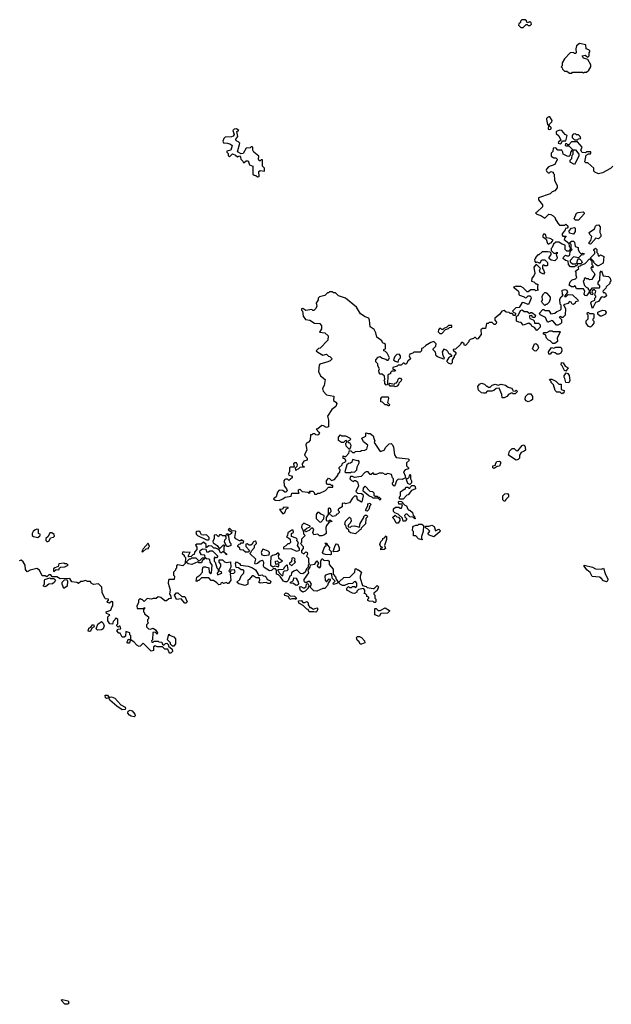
# Model space of a CAD drawing. Extents: x 2472589 to 2662339, y 701009 to 849030.
# Tile 314 of 406: x 2614070 to 2620035, y 708543 to 718460. Entities that reach past the tile are written whole.
import ezdxf

# ---------------------------------------------------------------- set-up
doc = ezdxf.new("R2010")
doc.units = 0

msp = doc.modelspace()

# ---------------------------------------------------------------- linework, layer by layer
at = {"layer": '0CON05XD'}
for points in [[(2619145, 718380), (2619175, 718410), (2619185, 718410), (2619195, 718400), (2619218.3, 718401.7), (2619230, 718415), (2619228.3, 718428.3), (2619215, 718440), (2619185, 718430), (2619178.3, 718448.3), (2619165, 718460), (2619131.7, 718458.3), (2619120, 718445), (2619118.3, 718431.7), (2619101.7, 718418.3), (2619100, 718405), (2619121.7, 718381.7), (2619145, 718380)], [(2619755, 717920), (2619765, 717930), (2619785, 717930), (2619808.3, 717951.7), (2619830, 717985), (2619830, 718005), (2619798.3, 718058.3), (2619755, 718072.5), (2619740, 718095), (2619771.7, 718101.7), (2619798.3, 718081.7), (2619810, 718095), (2619810, 718125), (2619820, 718135), (2619820, 718145), (2619806.7, 718156.7), (2619780, 718165), (2619778.3, 718208.3), (2619715, 718220), (2619683, 718197), (2619677.5, 718165), (2619680, 718125), (2619675, 718120), (2619665, 718120), (2619655, 718130), (2619620, 718125), (2619563, 718067), (2619540, 718025), (2619540, 717995), (2619530, 717985), (2619540, 717975), (2619541.7, 717961.7), (2619561.7, 717941.7), (2619585, 717940), (2619615, 717920), (2619637, 717923), (2619645, 717930), (2619745, 717930), (2619755, 717920)], [(2619415, 717352.5), (2619428.3, 717361.7), (2619430, 717375), (2619411.7, 717391.7), (2619410, 717405), (2619435, 717430), (2619437.5, 717445), (2619415, 717480), (2619405, 717480), (2619390, 717475), (2619380, 717465), (2619380, 717455), (2619393, 717403), (2619400, 717395), (2619398.3, 717358.3), (2619415, 717352.5)], [(2616468.3, 716878.3), (2616485, 716880), (2616480, 716930), (2616495, 716940), (2616540, 716935), (2616540, 716965), (2616520, 716985), (2616518.3, 717048.3), (2616505, 717050), (2616495, 717040), (2616485, 717040), (2616477.5, 717055), (2616480, 717085), (2616430, 717125), (2616420, 717145), (2616420, 717175), (2616415, 717180), (2616405, 717180), (2616395, 717170), (2616353.9, 717166.1), (2616325, 717112.5), (2616305, 717110), (2616265, 717130), (2616290, 717215), (2616275, 717230), (2616260, 717235), (2616250, 717245), (2616250, 717255), (2616270, 717285), (2616260, 717335), (2616280, 717345), (2616255, 717360), (2616233, 717357), (2616220, 717345), (2616232.5, 717305), (2616223, 717287), (2616205, 717280), (2616143, 717277), (2616130, 717265), (2616120, 717235), (2616125, 717220), (2616167, 717217), (2616197, 717207), (2616211.7, 717191.7), (2616200, 717145), (2616160, 717135), (2616160, 717125), (2616171.7, 717111.7), (2616173, 717093), (2616185, 717080), (2616215, 717110), (2616247, 717097), (2616265, 717080), (2616285, 717090), (2616297, 717077), (2616300, 717055), (2616320, 717035), (2616325, 717020), (2616335, 717020), (2616355, 717040), (2616375, 717040), (2616387, 716997), (2616420, 716985), (2616420, 716905), (2616433, 716893), (2616451.7, 716891.7), (2616468.3, 716878.3)], [(2619525, 717210), (2619541.7, 717238.3), (2619575, 717240), (2619590, 717295), (2619570, 717305), (2619537.5, 717345), (2619515, 717347.5), (2619480, 717335), (2619480, 717315), (2619505, 717290), (2619521.7, 717251.7), (2619530, 717245), (2619501.7, 717228.3), (2619500, 717215), (2619525, 717210)], [(2619695, 717250), (2619705, 717260), (2619728.3, 717261.7), (2619720, 717285), (2619705, 717300), (2619685, 717300), (2619675, 717310), (2619651.7, 717308.3), (2619640, 717295), (2619640, 717275), (2619665, 717250), (2619695, 717250)], [(2620050, 716985), (2620025, 716960), (2619945, 716917.5), (2619905, 716907.5), (2619870, 716925), (2619860, 716935), (2619860, 716965), (2619798.3, 717018.3), (2619778.3, 717018.3), (2619768.3, 717028.3), (2619783, 717097), (2619805, 717110), (2619825, 717110), (2619830, 717115), (2619828.3, 717128.3), (2619785, 717130), (2619775, 717120), (2619741.7, 717121.7), (2619727.5, 717145), (2619740, 717175), (2619695, 717230), (2619635, 717230), (2619605, 717200), (2619595, 717200), (2619585, 717210), (2619571.7, 717208.3), (2619570, 717195), (2619575, 717190), (2619605, 717190), (2619640, 717155), (2619638.3, 717141.7), (2619622.5, 717125), (2619620, 717095), (2619607, 717083), (2619590, 717085), (2619550, 717105), (2619547.5, 717125), (2619535, 717147.5), (2619495, 717147.5), (2619475, 717170), (2619450, 717165), (2619447, 717133), (2619430, 717115), (2619430, 717085), (2619455, 717070), (2619475, 717070), (2619490, 717055), (2619490, 717045), (2619481.7, 717038.3), (2619465, 717000), (2619403, 716977), (2619380, 716955), (2619377.5, 716945), (2619380, 716935), (2619398.3, 716918.3), (2619411.7, 716918.3), (2619425, 716930), (2619450, 716925), (2619450, 716915), (2619460, 716905), (2619462.5, 716845), (2619490, 716785), (2619490, 716765), (2619465, 716737.5), (2619440, 716725), (2619420, 716705), (2619300, 716665), (2619300, 716645), (2619340, 716595), (2619340, 716575), (2619285, 716520), (2619270, 716515), (2619285, 716500), (2619325, 716487.5), (2619365, 716462.5), (2619405, 716500), (2619425, 716497.5), (2619450, 716485), (2619470, 716465), (2619470, 716455), (2619495, 716410), (2619511.7, 716391.7), (2619565, 716390), (2619575, 716400), (2619588.3, 716388.3), (2619600, 716375), (2619588.3, 716361.7), (2619571.7, 716358.3), (2619570, 716345), (2619538.3, 716301.7), (2619538.3, 716288.3), (2619545, 716280), (2619578.3, 716278.3), (2619561.7, 716258.3), (2619560, 716245), (2619608.3, 716208.3), (2619610, 716175), (2619620, 716165), (2619620, 716145), (2619605, 716130), (2619585, 716130), (2619570, 716145), (2619568.3, 716188.3), (2619538.3, 716198.3), (2619505, 716220), (2619475, 716220), (2619451.7, 716198.3), (2619440, 716165), (2619430, 716155), (2619430, 716135), (2619455, 716110), (2619475, 716110), (2619488.3, 716118.3), (2619490, 716105), (2619480, 716095), (2619487.5, 716065), (2619485, 716050), (2619465, 716032.5), (2619428.3, 716038.3), (2619410, 716055), (2619410, 716065), (2619430, 716095), (2619428.3, 716108.3), (2619417.5, 716117.5), (2619393, 716123), (2619338.3, 716121.7), (2619305, 716090), (2619295, 716090), (2619270, 716065), (2619270, 716055), (2619260, 716045), (2619263, 716023), (2619275, 716010), (2619285, 716020), (2619300, 716015), (2619305, 716010), (2619318.3, 716011.7), (2619335, 716040), (2619365, 716040), (2619390, 716015), (2619390, 715985), (2619385, 715980), (2619365, 715980), (2619355, 715990), (2619340, 715985), (2619340, 715955), (2619351.7, 715941.7), (2619360, 715915), (2619351.7, 715898.3), (2619317.5, 715915), (2619312.5, 715935), (2619320, 715955), (2619285, 715990), (2619275, 715990), (2619253, 715967), (2619262.5, 715905), (2619255, 715880), (2619232.5, 715855), (2619230, 715825), (2619255, 715820), (2619275, 715800), (2619285, 715800), (2619298.3, 715788.3), (2619290, 715775), (2619290, 715745), (2619300, 715735), (2619275, 715730), (2619265, 715740), (2619225, 715737.5), (2619195, 715720), (2619185, 715720), (2619145, 715760), (2619121.7, 715771.7), (2619082.5, 715772.5), (2619075, 715777.5), (2619050, 715765), (2619095, 715730), (2619102.5, 715715), (2619103, 715693), (2619110, 715685), (2619155, 715670), (2619165, 715660), (2619178.3, 715661.7), (2619195, 715680), (2619215, 715680), (2619225, 715670), (2619227.5, 715655), (2619206.7, 715603.3), (2619195, 715590), (2619157, 715607), (2619135, 715610), (2619105, 715560), (2619072.5, 715557.5), (2619040, 715525), (2619051.7, 715511.7), (2619070, 715505), (2619065, 715480), (2619051.7, 715481.7), (2619035, 715500), (2619015, 715500), (2619005, 715510), (2618975, 715512.5), (2618955, 715530), (2618930, 715525), (2618908.3, 715491.7), (2618860, 715455), (2618860, 715435), (2618877.5, 715415), (2618875, 715400), (2618865, 715390), (2618855, 715390), (2618835, 715410), (2618805, 715410), (2618795, 715400), (2618775, 715400), (2618765, 715350), (2618735, 715350), (2618720, 715335), (2618721.7, 715288.3), (2618690, 715245), (2618683, 715243), (2618665, 715260), (2618655, 715260), (2618645, 715250), (2618611.7, 715238.3), (2618600, 715225), (2618600, 715215), (2618565, 715180), (2618551.7, 715181.7), (2618550, 715195), (2618535, 715210), (2618525, 715210), (2618510, 715185), (2618465, 715140), (2618441.7, 715138.3), (2618441.7, 715131.7), (2618467, 715107), (2618467.5, 715095), (2618450, 715075), (2618450, 715065), (2618430, 715035), (2618430, 715005), (2618418.3, 714991.7), (2618395, 715000), (2618380, 715015), (2618380, 715025), (2618401.7, 715058.3), (2618415, 715070), (2618428.3, 715071.7), (2618428.3, 715078.3), (2618415, 715090), (2618401.7, 715091.7), (2618388.3, 715118.3), (2618375, 715130), (2618345, 715140), (2618330, 715115), (2618337, 715077), (2618350, 715055), (2618345, 715040), (2618283, 715063), (2618270, 715075), (2618261.7, 715111.7), (2618240, 715135), (2618240, 715145), (2618266.7, 715173.3), (2618270, 715195), (2618245, 715220), (2618215, 715210), (2618165, 715177.5), (2618135, 715150), (2618121.7, 715148.3), (2618120, 715125), (2618108.3, 715111.7), (2618045, 715110), (2618035, 715100), (2618005, 715090), (2617997.5, 715075), (2618010, 715045), (2617985, 715020), (2617968.3, 714991.7), (2617955, 714990), (2617945, 715000), (2617935, 715000), (2617915, 714980), (2617885, 714980), (2617875, 714970), (2617831.7, 714958.3), (2617831.7, 714941.7), (2617848.3, 714938.3), (2617860, 714925), (2617855, 714920), (2617821.7, 714918.3), (2617810, 714905), (2617808.3, 714891.7), (2617795, 714890), (2617781.7, 714878.3), (2617780, 714785), (2617765, 714780), (2617750, 714795), (2617750, 714815), (2617740, 714825), (2617750, 714835), (2617748.3, 714868.3), (2617725, 714890), (2617705, 714890), (2617693, 714903), (2617690, 714925), (2617697.5, 714945), (2617680, 714975), (2617680, 714995), (2617662.5, 715015), (2617662.5, 715035), (2617685, 715060), (2617705, 715067.5), (2617725, 715050), (2617761.7, 715041.7), (2617775, 715030), (2617785, 715030), (2617800, 715055), (2617775, 715100), (2617758.3, 715118.3), (2617740, 715125), (2617741.7, 715138.3), (2617760, 715145), (2617757, 715187), (2617745, 715200), (2617731.7, 715201.7), (2617720, 715225), (2617671.7, 715261.7), (2617662.5, 715305), (2617645, 715340), (2617602.5, 715365), (2617597.5, 715435), (2617590, 715455), (2617555, 715467.5), (2617507, 715497), (2617467.5, 715565), (2617356.1, 715656.1), (2617285, 715680), (2617255, 715710), (2617235, 715710), (2617225, 715720), (2617195, 715720), (2617185, 715710), (2617175, 715710), (2617147, 715683), (2617091.7, 715668.3), (2617080, 715655), (2617078.3, 715638.3), (2617060, 715605), (2617067, 715573), (2617055, 715550), (2617035, 715530), (2617025, 715530), (2617015, 715540), (2616955, 715532.5), (2616925, 715550), (2616911.7, 715548.3), (2616910, 715535), (2616920, 715525), (2616930, 715475), (2616951.7, 715441.7), (2616995, 715432.5), (2617043, 715403), (2617095, 715400), (2617112.5, 715375), (2617112.5, 715345), (2617091.7, 715311.7), (2617147, 715307), (2617180, 715275), (2617178.3, 715231.7), (2617098.3, 715151.7), (2617081.7, 715148.3), (2617060, 715125), (2617075, 715110), (2617125, 715082.5), (2617165, 715090), (2617185, 715070), (2617198.3, 715068.3), (2617220, 715045), (2617200, 715025), (2617177, 715013), (2617095, 714990), (2617088.3, 714981.7), (2617082.5, 714915), (2617101.7, 714871.7), (2617150, 714835), (2617140, 714775), (2617122.5, 714745), (2617129.3, 714719.3), (2617165, 714680), (2617238.3, 714668.3), (2617233, 714623), (2617259.3, 714609.3), (2617266.7, 714595), (2617257.3, 714562.7), (2617217, 714533), (2617172.5, 714465), (2617183.3, 714425), (2617185, 714360), (2617165, 714353.3), (2617135, 714370), (2617115, 714372.5), (2617075, 714340), (2617060, 714335), (2617087.5, 714305), (2617092.5, 714295), (2617087.5, 714285), (2617075, 714276.7), (2617057, 714277), (2617045, 714287.5), (2617025, 714290), (2617015, 714280), (2617001.7, 714278.3), (2616997.5, 714225), (2616982.5, 714205), (2616962.5, 714195), (2616953.6, 714176.4), (2616962.5, 714145)], [(2619665, 717002.5), (2619620, 717025), (2619620, 717045), (2619636.7, 717063.3), (2619640, 717095), (2619650, 717105), (2619650, 717145), (2619655, 717150), (2619675, 717150), (2619707.5, 717105), (2619707.5, 717085), (2619665, 717002.5)], [(2619705, 716440), (2619675, 716440), (2619660, 716455), (2619685, 716510), (2619700.7, 716519.3), (2619750, 716525), (2619760, 716515), (2619760, 716505), (2619705, 716440)], [(2619655, 716300), (2619615, 716310), (2619610, 716335), (2619635, 716360), (2619665, 716367.5), (2619671.7, 716361.7), (2619671.7, 716328.3), (2619655, 716300)], [(2619825, 716200), (2619811.7, 716201.7), (2619810, 716215), (2619830, 716235), (2619840, 716275), (2619817.5, 716295), (2619812.5, 716315), (2619866.4, 716353.6), (2619875, 716380), (2619885, 716390), (2619905, 716392.5), (2619922.5, 716375), (2619917.5, 716315), (2619930, 716295), (2619930, 716275), (2619905, 716252.5), (2619871.7, 716258.3), (2619870, 716245), (2619825, 716200)], [(2619405, 716200), (2619415, 716210), (2619428.3, 716211.7), (2619448.3, 716238.3), (2619417, 716257), (2619381.7, 716261.7), (2619370, 716295), (2619365, 716300), (2619351.7, 716298.3), (2619343, 716287), (2619343, 716273), (2619378.3, 716248.3), (2619390, 716205), (2619405, 716200)], [(2619665, 715970), (2619625, 715970), (2619603, 715993), (2619598.3, 716028.3), (2619573, 716033), (2619550, 716055), (2619553, 716067), (2619571.7, 716088.3), (2619585, 716080), (2619605, 716080), (2619617.5, 716092.5), (2619620, 716125), (2619640, 716145), (2619630, 716155), (2619630, 716195), (2619620, 716205), (2619621.7, 716218.3), (2619635, 716230), (2619655, 716230), (2619665, 716220), (2619670, 716175), (2619700, 716165), (2619700, 716145), (2619710.7, 716120.7), (2619735, 716100), (2619745, 716110), (2619760, 716105), (2619755, 716090), (2619731.7, 716088.3), (2619705, 716060), (2619655, 716070), (2619620, 716035), (2619621.7, 716021.7), (2619645, 716000), (2619678.3, 716001.7), (2619690, 716015), (2619693, 716037), (2619705, 716050), (2619715, 716050), (2619735, 716030), (2619740, 716015), (2619728.3, 716001.7), (2619695, 716000), (2619688.3, 715981.7), (2619675, 715980), (2619665, 715970)], [(2619905, 715980), (2619895, 715980), (2619880.7, 715990.7), (2619860, 716015), (2619860, 716025), (2619830, 716055), (2619830, 716065), (2619870, 716105), (2619870, 716125), (2619860, 716135), (2619860, 716145), (2619875, 716160), (2619890, 716145), (2619890, 716115), (2619900, 716105), (2619901.7, 716081.7), (2619915, 716080), (2619925, 716090), (2619960, 716075), (2619952.5, 716007.5), (2619905, 715980)], [(2619785, 715680), (2619771.7, 715681.7), (2619760, 715695), (2619767.5, 715725), (2619755, 715750), (2619685, 715750), (2619670, 715780), (2619655, 715770), (2619635, 715770), (2619610, 715785), (2619621.7, 715818.3), (2619641.7, 715838.3), (2619675, 715850), (2619687, 715863), (2619680, 715885), (2619680, 715915), (2619670, 715925), (2619707.5, 715952.5), (2619701.7, 715968.3), (2619711.7, 715978.3), (2619725, 715980), (2619731.7, 715988.3), (2619770, 716005), (2619815, 716050), (2619838.3, 716028.3), (2619840, 715995), (2619850, 715985), (2619848.3, 715961.7), (2619835, 715970), (2619830, 715955), (2619840, 715945), (2619840, 715935), (2619860, 715915), (2619867.5, 715895), (2619838.3, 715841.7), (2619815, 715840), (2619805, 715850), (2619785, 715850), (2619775, 715860), (2619761.7, 715848.3), (2619760, 715835), (2619750, 715825), (2619763, 715783), (2619780, 715765), (2619800, 715755), (2619800, 715745), (2619810, 715735), (2619810, 715715), (2619785, 715680)], [(2619845, 715550), (2619830, 715605), (2619835, 715620), (2619870, 715635), (2619870, 715655), (2619880, 715665), (2619880, 715675), (2619870, 715685), (2619877.5, 715725), (2619865, 715740), (2619855, 715740), (2619841.7, 715728.3), (2619840, 715715), (2619850, 715705), (2619845, 715690), (2619830, 715695), (2619820, 715725), (2619845, 715760), (2619915, 715760), (2619920, 715765), (2619918.3, 715778.3), (2619903, 715793), (2619902.5, 715815), (2619920, 715835), (2619922.5, 715915), (2619935, 715930), (2619951.7, 715881.7), (2620005, 715872.5), (2620022.5, 715855), (2620030, 715825), (2620020, 715815), (2620018.3, 715801.7), (2619981.7, 715768.3), (2619980, 715755), (2619950, 715725), (2619951.7, 715711.7), (2619965, 715712.5), (2619977.5, 715705), (2619985, 715680), (2619965, 715662.5), (2619941.7, 715668.3), (2619930, 715660), (2619905, 715620), (2619875, 715610), (2619845, 715550)], [(2619495, 715382.5), (2619483.6, 715383.6), (2619447, 715427), (2619435, 715430), (2619397, 715413), (2619390, 715415), (2619370, 715460), (2619317, 715487), (2619312.5, 715505), (2619345, 715540), (2619355, 715540), (2619365, 715530), (2619405, 715530), (2619425, 715497.5), (2619467, 715503), (2619485, 715520), (2619520, 715535), (2619530, 715545), (2619530, 715585), (2619520, 715595), (2619517.5, 715645), (2619530.7, 715669.3), (2619550, 715685), (2619542.5, 715695), (2619540, 715735), (2619565, 715742.5), (2619586.7, 715736.7), (2619592.5, 715715), (2619561.7, 715671.7), (2619578.3, 715671.7), (2619598.3, 715691.7), (2619645, 715687.5), (2619698.3, 715638.3), (2619700, 715625), (2619673.3, 715616.7), (2619670, 715605), (2619655, 715592.5), (2619640, 715595), (2619630, 715615), (2619615, 715620), (2619597, 715603), (2619551.7, 715588.3), (2619571.7, 715551.7), (2619570, 715485), (2619545, 715460), (2619535, 715460), (2619525, 715470), (2619510, 715465), (2619531.7, 715441.7), (2619531.7, 715408.3), (2619523, 715397), (2619495, 715382.5)], [(2619365, 715580), (2619340, 715605), (2619332.5, 715625), (2619340, 715635), (2619337.5, 715675), (2619350.7, 715699.3), (2619365, 715712.5), (2619375, 715712.5), (2619386.2, 715706.2), (2619417.5, 715665), (2619420, 715645), (2619410, 715615), (2619385, 715590), (2619375, 715590), (2619365, 715580)], [(2619285, 715330), (2619260, 715360), (2619235, 715372.5), (2619226.7, 715386.7), (2619205, 715402.5), (2619145, 715382.5), (2619125, 715410), (2619103, 715413), (2619080, 715425), (2619080, 715475), (2619095, 715480), (2619120.7, 715529.3), (2619137, 715537), (2619155, 715520), (2619185, 715520), (2619215, 715500), (2619225, 715510), (2619235, 715510), (2619270, 715485), (2619265, 715460), (2619241.7, 715461.7), (2619235, 715480), (2619211.7, 715478.3), (2619210, 715465), (2619215, 715450), (2619248.3, 715438.3), (2619257, 715427), (2619261.7, 715401.7), (2619301.7, 715401.7), (2619317, 715387), (2619317, 715363), (2619285, 715330)], [(2619935, 715472.5), (2619923, 715473), (2619900, 715495), (2619900, 715515), (2619947, 715533), (2619970.7, 715530.7), (2619983.3, 715515), (2619977, 715493), (2619935, 715472.5)], [(2619825, 715362.5), (2619805, 715370), (2619780, 715405), (2619783, 715427), (2619801.7, 715448.3), (2619800, 715485), (2619790, 715495), (2619795, 715510), (2619805, 715510), (2619815, 715500), (2619855, 715500), (2619860, 715495), (2619860, 715455), (2619850, 715445), (2619850, 715435), (2619860, 715425), (2619857.5, 715405), (2619840, 715375), (2619825, 715362.5)], [(2618325, 715300), (2618361.7, 715338.3), (2618395, 715350), (2618405, 715360), (2618428.3, 715361.7), (2618428.3, 715378.3), (2618395, 715380), (2618378.3, 715361.7), (2618345, 715350), (2618335, 715340), (2618325, 715340), (2618315, 715350), (2618301.7, 715348.3), (2618293, 715337), (2618290, 715315), (2618305, 715300), (2618325, 715300)], [(2619445, 715197.5), (2619420, 715225), (2619401.7, 715231.7), (2619383, 715253), (2619370, 715285), (2619351.7, 715291.7), (2619350, 715305), (2619355, 715310), (2619385, 715310), (2619415, 715327.5), (2619437, 715327), (2619445, 715320), (2619515, 715320), (2619520, 715315), (2619517.5, 715305), (2619490, 715255), (2619491.7, 715218.3), (2619465, 715200), (2619445, 715197.5)], [(2619275, 715122.5), (2619260, 715125), (2619240, 715145), (2619260, 715195), (2619275, 715200), (2619290, 715185), (2619300, 715155), (2619295, 715140), (2619275, 715122.5)], [(2619485, 715090), (2619470, 715105), (2619445, 715112.5), (2619431.7, 715108.3), (2619418.3, 715091.7), (2619405, 715090), (2619400, 715115), (2619433, 715157), (2619455, 715152.5), (2619477, 715163), (2619521.7, 715161.7), (2619531.7, 715151.7), (2619536.4, 715123.6), (2619525, 715100), (2619505, 715092.5), (2619485, 715090)], [(2617885, 715010), (2617891.7, 715038.3), (2617910, 715055), (2617910, 715075), (2617895, 715090), (2617871.7, 715088.3), (2617853, 715067), (2617840, 715035), (2617855, 715020), (2617885, 715010)], [(2619575, 714920), (2619562.5, 714925), (2619540, 714975), (2619530, 714985), (2619533, 715007), (2619550, 715005), (2619570.7, 714970.7), (2619600, 714955), (2619575, 714920)], [(2617855, 714762.5), (2617845, 714770), (2617805, 714770), (2617791.7, 714788.3), (2617802.5, 714797.5), (2617845, 714790), (2617855, 714800), (2617868.3, 714801.7), (2617880, 714815), (2617885, 714840), (2617895, 714850), (2617908.3, 714848.3), (2617920, 714835), (2617917, 714823), (2617891.7, 714798.3), (2617890, 714785), (2617875, 714770), (2617855, 714762.5)], [(2619535, 714690), (2619518.3, 714708.3), (2619485, 714710), (2619470, 714725), (2619451.7, 714781.7), (2619427.5, 714805), (2619427, 714817), (2619412.5, 714832.5), (2619415, 714840), (2619435, 714840), (2619475, 714820), (2619505, 714790), (2619528.3, 714788.3), (2619530, 714735), (2619560, 714725), (2619555, 714700), (2619545, 714700), (2619535, 714690)], [(2619605, 714802.5), (2619577, 714807), (2619567.5, 714845), (2619558.3, 714858.3), (2619558.3, 714871.7), (2619578.3, 714901.7), (2619595, 714897.5), (2619610, 714875), (2619617.5, 714825), (2619605, 714802.5)], [(2618955, 714650), (2618933, 714653), (2618932.5, 714685), (2618905, 714750), (2618873, 714747), (2618850, 714725), (2618831.7, 714718.3), (2618785, 714720), (2618765, 714700), (2618745, 714697.5), (2618725, 714702.5), (2618695, 714730), (2618690, 714765), (2618705, 714790), (2618725, 714797.5), (2618755, 714790), (2618775, 714770), (2618785, 714770), (2618795, 714760), (2618815, 714760), (2618835, 714780), (2618865, 714790), (2618895, 714780), (2618925, 714790), (2618968.8, 714778.8), (2618995, 714760), (2619028.3, 714748.3), (2619040, 714735), (2619041.7, 714721.7), (2619065, 714720), (2619075, 714730), (2619090, 714715), (2619065, 714690), (2619045, 714690), (2619035, 714700), (2619025, 714700), (2619015, 714690), (2619001.7, 714688.3), (2618980, 714665), (2618955, 714650)], [(2617795, 714570), (2617785, 714570), (2617775, 714580), (2617755, 714580), (2617728.3, 714608.3), (2617711.7, 714611.7), (2617712.5, 714645), (2617725, 714660), (2617785, 714660), (2617790, 714645), (2617780, 714605), (2617800, 714585), (2617795, 714570)], [(2619195, 714612.5), (2619175, 714622.5), (2619167.5, 714635), (2619170, 714665), (2619195, 714690), (2619225, 714690), (2619240, 714665), (2619240, 714635), (2619227, 714623), (2619195, 714612.5)], [(2616962.5, 714145), (2616967, 714123), (2616947.5, 714095), (2616942.5, 714075), (2616967.5, 714045), (2616970, 714025), (2616935, 714012.5), (2616917.5, 713985), (2616921.7, 713961.7), (2616938.3, 713958.3), (2616938.3, 713951.7), (2616895, 713950), (2616878.3, 713931.7), (2616865, 713930), (2616855, 713920), (2616850, 713945), (2616868.3, 713961.7), (2616872.5, 713975), (2616860, 713995), (2616845, 713997.5), (2616832.5, 713985), (2616838.3, 713951.7), (2616798.3, 713951.7), (2616790, 713945), (2616789.3, 713910.7), (2616780, 713885), (2616783, 713873), (2616810, 713865), (2616817, 713857), (2616816.7, 713845), (2616785, 713820), (2616771.7, 713831.7), (2616755, 713832.5), (2616745, 713830), (2616732.5, 713815), (2616737.5, 713765), (2616760, 713735), (2616767, 713713), (2616755, 713700), (2616745, 713700), (2616725, 713717.5), (2616685, 713722.5), (2616668.3, 713701.7), (2616656.2, 713653.8), (2616630, 713635), (2616645, 713620), (2616685, 713616.7), (2616725, 713632.5), (2616748.3, 713651.7), (2616808.3, 713661.7), (2616815, 713690), (2616888.3, 713691.7), (2616880, 713705), (2616880, 713725), (2616895, 713730), (2616918.3, 713708.3), (2616975, 713700), (2616985, 713690), (2617000, 713695), (2616990, 713705), (2616995, 713710), (2617025, 713710), (2617038.3, 713698.3), (2617041.7, 713681.7), (2617065, 713680), (2617075, 713690), (2617095, 713690), (2617155, 713717.5), (2617185, 713750), (2617228.3, 713751.7), (2617228.3, 713768.3), (2617215, 713770), (2617205, 713780), (2617175, 713780), (2617163, 713793), (2617162.5, 713815), (2617185, 713842.5), (2617195, 713840), (2617215, 713820), (2617245, 713830), (2617280, 713875), (2617281.7, 713888.3), (2617298.3, 713901.7), (2617300, 713925), (2617290, 713935), (2617291.7, 713948.3), (2617320, 713975), (2617320, 713985), (2617331.7, 713998.3), (2617348.3, 714001.7), (2617360, 714015), (2617360, 714025), (2617348.3, 714038.3), (2617331.7, 714041.7), (2617331.7, 714068.3), (2617345, 714060), (2617358.3, 714061.7), (2617390, 714095), (2617395, 714120), (2617408.3, 714118.3), (2617425, 714100), (2617445, 714100), (2617455, 714110), (2617505, 714112.5), (2617515, 714120), (2617550, 714125), (2617570, 714135), (2617580, 714175), (2617537, 714207), (2617520, 714245), (2617560, 714265), (2617560, 714295), (2617565, 714300), (2617582.5, 714292.5), (2617605, 714292.5), (2617635, 714270), (2617643, 714233), (2617650, 714225), (2617643, 714203), (2617705, 714110), (2617746.1, 714123.9), (2617762.5, 714155), (2617795, 714187.5), (2617815, 714192.5), (2617828.8, 714178.8), (2617837.5, 714155), (2617848.3, 714078.3), (2617865, 714050), (2617986.4, 714036.4), (2618000, 714025), (2617970, 713995), (2617970, 713965), (2617990, 713945), (2617990, 713935), (2617955, 713926.7), (2617940, 713905), (2617957, 713867), (2617960, 713845), (2617925, 713830), (2617885, 713832.5), (2617870, 713815), (2617856.7, 713775), (2617845, 713762.5), (2617835, 713770), (2617830, 713785), (2617830, 713795), (2617840, 713805), (2617840, 713835), (2617830, 713845), (2617818.3, 713878.3), (2617795, 713887.5), (2617775, 713890), (2617765, 713880), (2617755, 713880), (2617731.7, 713891.7), (2617695, 713892.5), (2617665, 713880), (2617645, 713880), (2617635, 713897.5), (2617615, 713880), (2617605, 713880), (2617585, 713907.5), (2617565, 713907.5), (2617550, 713900), (2617511.7, 713858.3), (2617445, 713847.5), (2617425, 713860), (2617405, 713860), (2617400, 713835), (2617415, 713820), (2617435, 713810), (2617445, 713820), (2617455, 713820), (2617477.5, 713805), (2617486.4, 713763.6), (2617458.3, 713708.3), (2617475, 713690), (2617517.5, 713687.5), (2617528.3, 713678.3), (2617532.5, 713665), (2617520, 713605), (2617515, 713600), (2617481.7, 713621.7), (2617472.5, 713632.5), (2617471.7, 713651.7), (2617465, 713660), (2617445, 713660), (2617425, 713640), (2617395, 713592.5), (2617355, 713582.5), (2617345, 713590), (2617321.7, 713588.3), (2617320, 713555), (2617288.3, 713531.7), (2617280, 713525), (2617280, 713515), (2617290, 713505), (2617290, 713495), (2617275, 713480), (2617260, 713475), (2617258.3, 713461.7), (2617225, 713457.5), (2617190, 713485), (2617210, 713505), (2617208.3, 713528.3), (2617195, 713540), (2617181.7, 713538.3), (2617180, 713475), (2617160, 713445), (2617160, 713415), (2617185, 713410), (2617195, 713420), (2617205, 713420), (2617220, 713405), (2617191.7, 713398.3), (2617163, 713367), (2617157.5, 713345), (2617160, 713285), (2617145, 713270), (2617115, 713260), (2617093, 713263), (2617077.5, 713277.5), (2617035, 713270), (2617027.5, 713295), (2617037.5, 713325), (2617025, 713340), (2617011.7, 713338.3), (2616990, 713315), (2616955, 713300), (2616941.7, 713318.3), (2616965, 713340), (2616998.3, 713351.7), (2616998.3, 713358.3), (2616935, 713387.5), (2616915, 713370), (2616910, 713345), (2616930, 713315), (2616933, 713283), (2616950, 713265), (2616913, 713227), (2616910, 713195), (2616900, 713185), (2616930, 713155), (2616930, 713135), (2616910, 713115), (2616910, 713105), (2616912.5, 713095), (2616935, 713080), (2616955, 713100), (2616970, 713095), (2616971.7, 713078.3), (2616962.5, 713055), (2616982.5, 713035), (2616982.5, 712995), (2616990, 712975), (2616980, 712965), (2616980, 712945), (2616961.7, 712928.3), (2616950, 712895), (2616925, 712877.5), (2616901.7, 712881.7), (2616865, 712920), (2616833.6, 712906.4), (2616811.7, 712888.3), (2616808.3, 712861.7), (2616792.5, 712855), (2616778.8, 712811.2), (2616765, 712797.5), (2616747, 712797), (2616730, 712805), (2616699.3, 712849.3), (2616678.3, 712868.3), (2616660, 712875), (2616660, 712915), (2616648.3, 712928.3), (2616625, 712930), (2616608.3, 712911.7), (2616588.3, 712908.3), (2616533.6, 712943.6), (2616527.5, 712955), (2616533, 712993), (2616525, 713007.5), (2616515, 713012.5), (2616495, 713007.5), (2616467, 712983), (2616445, 712977.5), (2616440, 712985), (2616452.5, 713025), (2616395, 713080), (2616392.5, 713087.5), (2616400, 713095), (2616410, 713115), (2616437, 713143), (2616437.5, 713165), (2616457.5, 713185), (2616455, 713200), (2616445, 713207.5), (2616430, 713205), (2616420, 713195), (2616418.3, 713181.7), (2616401.7, 713168.3), (2616385, 713167.5), (2616365, 713180), (2616351.7, 713178.3), (2616350, 713155), (2616387.5, 713115), (2616375, 713097.5), (2616348.3, 713098.3), (2616325, 713117.5), (2616291.7, 713121.7), (2616288.3, 713138.3), (2616270, 713155), (2616270, 713165), (2616281.7, 713178.3), (2616295, 713180), (2616305, 713190), (2616328.3, 713191.7), (2616330, 713205), (2616305, 713220), (2616295, 713210), (2616285, 713210), (2616250.7, 713230.7), (2616240, 713245), (2616250, 713305), (2616245, 713310), (2616211.7, 713311.7), (2616185, 713340), (2616172.5, 713322.5), (2616208.3, 713298.3), (2616207.5, 713285), (2616185, 713272.5), (2616165, 713280), (2616150, 713275), (2616168.3, 713268.3), (2616176.7, 713256.7), (2616178.3, 713228.3), (2616190, 713195), (2616200, 713185), (2616200, 713165), (2616175, 713152.5), (2616160, 713155), (2616136.1, 713196.1), (2616138, 713222), (2616152.5, 713235), (2616151.7, 713251.7), (2616145, 713260), (2616115, 713260), (2616105, 713270), (2616085, 713270), (2616075, 713252.5), (2616055, 713270), (2616031.7, 713268.3), (2616030, 713235), (2616017.5, 713205), (2616020.7, 713190.7), (2616060, 713165), (2616085, 713130), (2616125, 713170), (2616138.3, 713168.3), (2616128.3, 713151.7), (2616128.3, 713108.3), (2616130, 713100), (2616155, 713080), (2616155, 713070), (2616130, 713100), (2616115, 713100), (2616105, 713090), (2616095, 713090), (2616080, 713120), (2616047, 713137), (2616028.3, 713138.3), (2616006.2, 713156.2), (2615978.3, 713161.7), (2615951.7, 713141.7), (2615950, 713175), (2615925, 713196.7), (2615901.7, 713178.3), (2615855, 713177.5), (2615841.7, 713168.3), (2615857, 713147), (2615857, 713123), (2615831.7, 713098.3), (2615828.3, 713071.7), (2615815, 713070), (2615798.3, 713051.7), (2615775, 713050), (2615770, 713055), (2615788.3, 713098.3), (2615755, 713092.5), (2615731.7, 713098.3)], [(2617395, 714130), (2617362.5, 714165), (2617360, 714195), (2617370, 714205), (2617365, 714220), (2617351.7, 714218.3), (2617335, 714200), (2617315, 714202.5), (2617285, 714220), (2617283.3, 714255), (2617305, 714280), (2617315, 714270), (2617355, 714270), (2617395, 714250), (2617410, 714235), (2617395, 714220), (2617380, 714215), (2617381.7, 714201.7), (2617395, 714200), (2617407.5, 714175), (2617407, 714153), (2617395, 714130)], [(2619075, 714023.3), (2619000, 714075), (2619010, 714115), (2619035, 714142.5), (2619055, 714140), (2619075, 714122.5), (2619091.7, 714118.3), (2619135, 714170), (2619155, 714177.5), (2619167.5, 714155), (2619170, 714125), (2619157, 714113), (2619125, 714100), (2619110, 714075), (2619110, 714045), (2619095, 714030), (2619075, 714023.3)], [(2617405, 713900), (2617415, 713907.5), (2617445, 713902.5), (2617470, 713925), (2617473, 713957), (2617492.5, 713995), (2617491.7, 714011.7), (2617485, 714020), (2617475, 714017.5), (2617425, 714030), (2617420, 714005), (2617407, 713993), (2617385, 713990), (2617370, 713975), (2617350, 713905), (2617355, 713900), (2617405, 713900)], [(2618855, 713940), (2618840, 713945), (2618840, 713965), (2618868.3, 713971.7), (2618867.5, 713985), (2618880.7, 714009.3), (2618903, 714013), (2618916.4, 714006.4), (2618919.3, 713990.7), (2618906.7, 713963.3), (2618885, 713960), (2618855, 713940)], [(2618005, 713780), (2617985, 713790), (2617970, 713825), (2617971.7, 713838.3), (2617985, 713840), (2617998.3, 713851.7), (2618005, 713880), (2618010, 713875), (2618010, 713835), (2618020, 713815), (2618020, 713795), (2618005, 713780)], [(2617705, 713620), (2617685, 713640), (2617635, 713640), (2617628.3, 713648.3), (2617590, 713665), (2617531.7, 713711.7), (2617535, 713740), (2617555, 713760), (2617601.7, 713711.7), (2617628.3, 713708.3), (2617640, 713695), (2617641.7, 713671.7), (2617655, 713660), (2617675, 713660), (2617685, 713650), (2617695, 713650), (2617710, 713635), (2617705, 713620)], [(2617935, 713630), (2617905, 713630), (2617900, 713635), (2617900, 713655), (2617910, 713665), (2617910, 713705), (2617945, 713730), (2617958.3, 713731.7), (2617965, 713750), (2617985, 713750), (2617995, 713740), (2618005, 713740), (2618010, 713755), (2618025, 713770), (2618047, 713767), (2618058.3, 713758.3), (2618060, 713735), (2618021.7, 713718.3), (2617986.4, 713673.6), (2617975, 713670), (2617935, 713630)], [(2618965, 713610), (2618955, 713610), (2618940, 713625), (2618942.5, 713665), (2618960, 713685), (2618987, 713687), (2619000, 713675), (2618997.5, 713655), (2618971.7, 713628.3), (2618965, 713610)], [(2616725, 713482.5), (2616742.5, 713495), (2616761.7, 713538.3), (2616778.3, 713541.7), (2616778.3, 713548.3), (2616735, 713550), (2616715, 713530), (2616690, 713525), (2616725, 713482.5)], [(2617575, 713510), (2617561.7, 713511.7), (2617560, 713525), (2617580, 713565), (2617580, 713585), (2617605, 713590), (2617610, 713575), (2617600, 713565), (2617590, 713525), (2617575, 713510)], [(2617955, 713410), (2617935, 713410), (2617928.3, 713438.3), (2617885, 713480), (2617851.7, 713491.7), (2617840, 713505), (2617840, 713535), (2617858.3, 713551.7), (2617891.7, 713551.7), (2617905, 713540), (2617918.3, 713541.7), (2617930, 713575), (2617925, 713580), (2617891.7, 713581.7), (2617890, 713605), (2617895, 713610), (2617918.3, 713608.3), (2617951.7, 713571.7), (2617970, 713565), (2617985, 713530), (2617995, 713520), (2618005, 713520), (2618030, 713495), (2618038.3, 713468.3), (2618050, 713455), (2618050, 713440), (2618060, 713435), (2618051.7, 713431.7), (2618050, 713440), (2618035, 713450), (2618003, 713453), (2617978.3, 713478.3), (2617965, 713480), (2617950, 713465), (2617951.7, 713451.7), (2617970, 713435), (2617970, 713425), (2617955, 713410)], [(2617105, 713400), (2617138.3, 713431.7), (2617140, 713465), (2617105, 713480), (2617087, 713497), (2617073, 713497), (2617060, 713475), (2617060, 713435), (2617091.7, 713401.7), (2617105, 713400)], [(2617455, 713280), (2617405, 713290), (2617390, 713305), (2617388.3, 713318.3), (2617365, 713340), (2617360, 713365), (2617350, 713375), (2617355, 713410), (2617395, 713450), (2617410, 713435), (2617411.7, 713408.3), (2617400, 713385), (2617381.7, 713368.3), (2617381.7, 713351.7), (2617405, 713350), (2617415, 713360), (2617445, 713362.5), (2617495, 713350), (2617502.5, 713385), (2617540, 713445), (2617540, 713455), (2617555, 713470), (2617568.3, 713468.3), (2617580, 713455), (2617560, 713435), (2617557, 713383), (2617511.7, 713338.3), (2617510, 713325), (2617495, 713320), (2617455, 713280)], [(2617885, 713390), (2617865, 713390), (2617850, 713425), (2617830, 713445), (2617855, 713470), (2617873, 713453), (2617888.3, 713448.3), (2617901.7, 713431.7), (2617902.5, 713415), (2617885, 713390)], [(2618125, 713220), (2618091.7, 713231.7), (2618065, 713260), (2618041.7, 713261.7), (2618040, 713305), (2618030, 713315), (2618033, 713347), (2618041.7, 713358.3), (2618065, 713370), (2618085, 713370), (2618095, 713380), (2618125, 713380), (2618140, 713365), (2618137.5, 713305), (2618120, 713255), (2618120, 713235), (2618130, 713225), (2618125, 713220)], [(2618245, 713250), (2618191.7, 713271.7), (2618190, 713285), (2618207, 713307), (2618185, 713330), (2618161.7, 713341.7), (2618161.7, 713358.3), (2618195, 713360), (2618225, 713370), (2618247.5, 713355), (2618261.7, 713311.7), (2618295, 713327.5), (2618310, 713315), (2618305, 713300), (2618245, 713250)], [(2614255, 713243.3), (2614275, 713260), (2614280, 713275), (2614260, 713285), (2614260, 713325), (2614245, 713330), (2614225, 713322.5), (2614207.5, 713305), (2614197.5, 713285), (2614197.5, 713265), (2614210, 713255), (2614255, 713243.3)], [(2614355, 713203.3), (2614368.3, 713211.7), (2614380, 713240), (2614411.7, 713248.3), (2614421.7, 713258.3), (2614416.7, 713275), (2614395, 713290), (2614375, 713290), (2614356.7, 713253.3), (2614332.5, 713235), (2614333.9, 713213.9), (2614343.9, 713203.9), (2614355, 713203.3)], [(2615975, 713222.5), (2615980, 713225), (2615980, 713245), (2615955, 713270), (2615925, 713266.7), (2615903, 713273), (2615889.3, 713299.3), (2615875, 713310), (2615853.3, 713306.7), (2615847.5, 713295), (2615854, 713274), (2615863.9, 713263.9), (2615955, 713222.5), (2615975, 713222.5)], [(2616861.7, 713108.3), (2616885, 713112.5), (2616891.7, 713118.3), (2616892.5, 713135), (2616872.5, 713165), (2616880, 713195), (2616863, 713213), (2616867, 713227), (2616857, 713237), (2616810, 713255), (2616810, 713285), (2616830, 713295), (2616827, 713317), (2616815, 713320), (2616775, 713290), (2616770, 713265), (2616760, 713255), (2616798.3, 713228.3), (2616800, 713195), (2616788.3, 713181.7), (2616775, 713180), (2616755, 713160), (2616731.7, 713148.3), (2616730, 713135), (2616735, 713130), (2616805, 713132.5), (2616861.7, 713108.3)], [(2617711.7, 713121.7), (2617711.7, 713138.3), (2617730, 713145), (2617711.7, 713151.7), (2617702.5, 713175), (2617710, 713205), (2617730, 713225), (2617730, 713235), (2617748.3, 713241.7), (2617765, 713260), (2617770, 713255), (2617770, 713225), (2617747.5, 713165), (2617757.5, 713132.5), (2617745, 713122.5), (2617711.7, 713121.7)], [(2615305, 713100), (2615315, 713102.5), (2615345, 713130), (2615370, 713135), (2615370, 713145), (2615380, 713155), (2615365, 713187.5), (2615315, 713130), (2615303.3, 713105), (2615305, 713100)], [(2617205, 713070), (2617152.5, 713072.5), (2617131.7, 713081.7), (2617123, 713093), (2617147.5, 713155), (2617160, 713165), (2617160, 713175), (2617150, 713185), (2617155, 713190), (2617168.3, 713188.3), (2617171.7, 713171.7), (2617192.5, 713145), (2617190, 713125), (2617210, 713105), (2617210, 713075), (2617205, 713070)], [(2617235, 713100), (2617230, 713105), (2617250, 713165), (2617265, 713180), (2617278.3, 713178.3), (2617291.7, 713141.7), (2617292.5, 713115), (2617275, 713102.5), (2617235, 713100)], [(2615731.7, 713098.3), (2615711.7, 713098.3), (2615710, 713085), (2615730, 713065), (2615730, 713055), (2615741.7, 713041.7), (2615738.3, 712981.7), (2615715, 712960), (2615665, 712970), (2615651.7, 712958.3), (2615650, 712935), (2615640, 712925), (2615640, 712915), (2615620, 712895), (2615620, 712865), (2615630, 712855), (2615628.3, 712821.7), (2615575, 712820), (2615570, 712815), (2615567.5, 712785), (2615587.5, 712717.5), (2615580, 712675), (2615591.7, 712661.7), (2615598.3, 712631.7), (2615573, 712627), (2615551.7, 712608.3), (2615535, 712607.5), (2615495, 712640), (2615465, 712647.5), (2615445, 712630), (2615415, 712630), (2615395, 712622.5), (2615355, 712630), (2615325, 712600), (2615305, 712620), (2615295, 712620), (2615285, 712630), (2615270, 712615), (2615270, 712585), (2615250, 712555), (2615255, 712530), (2615315, 712530), (2615328.3, 712538.3), (2615330, 712525), (2615320, 712515), (2615320, 712495), (2615330, 712485), (2615330, 712475), (2615370, 712445), (2615370, 712425), (2615360, 712415), (2615360, 712395), (2615370, 712385), (2615350, 712365), (2615350, 712345), (2615370, 712325), (2615385, 712320), (2615415, 712330), (2615440, 712315), (2615460, 712285), (2615455, 712270), (2615435, 712290), (2615411.7, 712288.3), (2615410, 712215), (2615400, 712205), (2615401.7, 712191.7), (2615415, 712190), (2615425, 712200), (2615465, 712200), (2615473, 712193), (2615505, 712190), (2615511.7, 712171.7), (2615525, 712160), (2615541.7, 712178.3), (2615555, 712180), (2615568.3, 712168.3), (2615571.7, 712151.7), (2615608.3, 712118.3), (2615610, 712095), (2615595, 712080), (2615585, 712080), (2615573, 712093), (2615565, 712120), (2615535, 712120), (2615511.7, 712141.7), (2615455, 712142.5), (2615435, 712152.5), (2615418.3, 712141.7), (2615420, 712105), (2615395, 712100), (2615315, 712180), (2615285, 712150), (2615275, 712147.5), (2615250.7, 712160.7), (2615220, 712195), (2615195, 712210), (2615181.7, 712198.3), (2615178.3, 712181.7), (2615161.7, 712181.7), (2615150, 712195), (2615160, 712205), (2615160, 712215), (2615175, 712220), (2615190, 712210), (2615190, 712255), (2615180, 712265), (2615180, 712285), (2615141.7, 712298.3), (2615138.3, 712251.7), (2615125, 712240), (2615105, 712240), (2615085, 712280), (2615071.7, 712281.7), (2615050, 712305), (2615065, 712320), (2615090, 712325), (2615085, 712350), (2615075, 712350), (2615065, 712340), (2615050, 712355), (2615050, 712365), (2615060, 712375), (2615058.3, 712418.3), (2615045, 712430), (2615031.7, 712428.3), (2615030, 712415), (2615013, 712397), (2615005, 712370), (2614980, 712375), (2614960, 712405), (2614960, 712445), (2614980, 712465), (2614945, 712480), (2614943, 712497), (2614988.3, 712511.7), (2614998.3, 712541.7), (2615010, 712555), (2615010, 712595), (2614995, 712600), (2614975, 712582.5), (2614955, 712590), (2614953, 712597), (2614967, 712613), (2614967.5, 712625), (2614935, 712627.5), (2614927.5, 712635), (2614900.7, 712690.7), (2614900, 712745), (2614865, 712777.5), (2614815, 712772.5), (2614790, 712785), (2614785, 712800), (2614755, 712800), (2614735, 712812.5), (2614705, 712800), (2614688.3, 712801.7), (2614665, 712780), (2614645, 712790), (2614597.5, 712797.5), (2614575, 712830), (2614478.3, 712828.3), (2614445, 712847.5), (2614398.3, 712848.3), (2614385, 712870), (2614365, 712870), (2614345, 712850), (2614327.5, 712857.5), (2614298.3, 712858.3), (2614270, 712915), (2614245, 712932.5), (2614175, 712916.7), (2614145, 712900), (2614130.7, 712920.7), (2614127, 712967), (2614105, 713000), (2614085, 713017.5), (2614065, 713010)], [(2616078.3, 712768.3), (2616059.3, 712789.3), (2616025, 712810), (2616001.7, 712811.7), (2615977.5, 712837.5), (2615903, 712837), (2615875, 712810), (2615865, 712810), (2615855, 712800), (2615850, 712805), (2615857.5, 712845), (2615886.4, 712863.6), (2615912.5, 712895), (2615912.5, 712925), (2615921.7, 712948.3), (2615945, 712950), (2615978.3, 712938.3), (2615980, 712895), (2615995, 712880), (2616005, 712890), (2616010, 712965), (2615990, 712995), (2615988.3, 713018.3), (2615977.5, 713027.5), (2615955, 713030), (2615940, 713040), (2615938.3, 713031.7), (2615911.7, 713008.3), (2615905, 712990), (2615875, 712990), (2615865, 713000), (2615805, 712972.5), (2615768.3, 712978.3), (2615751.7, 712991.7), (2615751.7, 712998.3), (2615781.7, 713028.3), (2615795, 713030), (2615805, 713040), (2615845, 713040), (2615875, 713010), (2615888.3, 713011.7), (2615915, 713040), (2615940, 713040), (2615938.3, 713068.3), (2615905, 713070), (2615888.3, 713098.3), (2615890, 713115), (2615915, 713130), (2615948.3, 713128.3), (2615955, 713100), (2615975, 713100), (2615988.3, 713111.7), (2616015, 713110), (2616067, 713057), (2616055, 713040), (2616045, 713040), (2616035, 713050), (2616030, 713035), (2616030, 713005), (2616040, 712995), (2616058.3, 712938.3), (2616070, 712925), (2616070, 712895), (2616060, 712885), (2616065, 712870), (2616110, 712885), (2616105, 712900), (2616080, 712905), (2616080, 712925), (2616100, 712955), (2616100, 712975), (2616080, 712995), (2616081.7, 713018.3), (2616115, 713020), (2616135, 713000), (2616155, 712992.5), (2616195, 713000), (2616200, 712945), (2616180, 712905), (2616195, 712890), (2616201.7, 712918.3), (2616231.7, 712921.7), (2616240, 712895), (2616227, 712883), (2616192.5, 712877.5), (2616200, 712815), (2616175, 712780), (2616165, 712780), (2616155, 712790), (2616125, 712780), (2616115, 712790), (2616100, 712785), (2616095, 712770), (2616078.3, 712768.3)], [(2616535, 713062.5), (2616585, 713070), (2616590, 713095), (2616577, 713107), (2616525, 713126.7), (2616517, 713123), (2616503.3, 713095), (2616510.7, 713070.7), (2616535, 713062.5)], [(2616675, 712950), (2616687, 712967), (2616675, 712980), (2616651.7, 712971.7), (2616650, 713005), (2616665, 713010), (2616685, 712990), (2616720, 713005), (2616681.7, 713031.7), (2616680, 713065), (2616690, 713075), (2616675, 713090), (2616657, 713073), (2616618.3, 713061.7), (2616601.7, 713048.3), (2616597.5, 712985), (2616600, 712965), (2616625, 712950), (2616645, 712960), (2616675, 712950)], [(2614415, 712902.5), (2614438.3, 712921.7), (2614465, 712920), (2614471.7, 712938.3), (2614483, 712947), (2614525, 712950), (2614560, 712965), (2614545, 712980), (2614525, 712980), (2614515, 712987.5), (2614465, 712980), (2614458.3, 712951.7), (2614425, 712940), (2614411.7, 712928.3), (2614410, 712905), (2614415, 712902.5)], [(2616345, 712762.5), (2616278.3, 712778.3), (2616260, 712795), (2616288.3, 712821.7), (2616301.7, 712858.3), (2616327, 712883), (2616332.5, 712905), (2616325, 712920), (2616305, 712917.5), (2616275, 712940), (2616251.7, 712941.7), (2616247, 712983), (2616255, 713000), (2616285, 712982.5), (2616297.5, 712967.5), (2616375, 712956.7), (2616418.8, 712938.8), (2616449.3, 712919.3), (2616481.7, 712861.7), (2616515, 712870), (2616525, 712860), (2616546.7, 712856.7), (2616556.7, 712846.7), (2616565, 712820), (2616591.7, 712811.7), (2616601.7, 712801.7), (2616595, 712780), (2616575, 712780), (2616555, 712790), (2616493.6, 712783.6), (2616482.5, 712795), (2616490, 712815), (2616488.3, 712838.3), (2616455, 712837.5), (2616425, 712857.5), (2616415, 712857.5), (2616385, 712820), (2616370, 712815), (2616370, 712775), (2616345, 712762.5)], [(2616725, 712860), (2616731.7, 712898.3), (2616741.7, 712908.3), (2616767, 712913), (2616777.5, 712922.5), (2616771.7, 712961.7), (2616765, 712970), (2616740, 712945), (2616728.3, 712921.7), (2616675, 712920), (2616670, 712915), (2616680, 712905), (2616681.7, 712891.7), (2616710, 712865), (2616725, 712860)], [(2616815, 712963.8), (2616850, 712995), (2616842.5, 713012.5), (2616847.5, 713025), (2616835, 713040), (2616812.5, 713037.5), (2616811.7, 712998.3), (2616790, 712985), (2616790, 712975), (2616815, 712963.8)], [(2617065, 712702.5), (2617035, 712707.5), (2617000, 712745), (2617012.5, 712775), (2616995, 712800), (2616978.3, 712801.7), (2616965, 712790), (2616945, 712792.5), (2616937.5, 712805), (2616938.3, 712821.7), (2616985, 712890), (2616980, 712915), (2617000, 712945), (2617001.7, 712968.3), (2617045, 712977.5), (2617065, 713010), (2617082.5, 712985), (2617070, 712955), (2617095, 712940), (2617107.5, 712955), (2617107.5, 713005), (2617115, 713030), (2617125, 713030), (2617130, 713020), (2617145, 713012.5), (2617177, 713017), (2617190, 713005), (2617191.7, 712971.7), (2617230, 712925), (2617230, 712875), (2617255, 712850), (2617260, 712825), (2617280, 712795), (2617268.3, 712781.7), (2617235, 712770), (2617230, 712785), (2617250, 712805), (2617220, 712835), (2617218.3, 712878.3), (2617195, 712880), (2617153.8, 712866.2), (2617147.5, 712855), (2617150, 712815), (2617161.7, 712801.7), (2617168.3, 712801.7), (2617191.7, 712828.3), (2617200, 712825), (2617200, 712815), (2617180, 712785), (2617175, 712760), (2617148.3, 712731.7), (2617125, 712730), (2617065, 712702.5)], [(2619985, 712798.6), (2619956.9, 712806.9), (2619932, 712835), (2619915, 712844.4), (2619840.7, 712850.7), (2619823, 712893), (2619788.3, 712918.3), (2619761.2, 712955), (2619762.5, 712965), (2619845, 712946.7), (2619875, 712930), (2619935, 712926.2), (2619956.2, 712936.2), (2619971.4, 712881.4), (2620000.8, 712825), (2619995, 712807.5), (2619985, 712798.6)], [(2617655, 712590), (2617645, 712590), (2617635, 712600), (2617593, 712603), (2617581.7, 712611.7), (2617580, 712625), (2617590, 712635), (2617590, 712645), (2617571.7, 712651.7), (2617570, 712665), (2617558.3, 712678.3), (2617541.7, 712681.7), (2617550, 712695), (2617550, 712715), (2617535, 712730), (2617485, 712720), (2617470, 712705), (2617470, 712695), (2617445, 712680), (2617425, 712682.5), (2617370, 712715), (2617370, 712735), (2617385, 712750), (2617395, 712740), (2617415, 712740), (2617425, 712750), (2617445, 712750), (2617458.3, 712741.7), (2617470, 712755), (2617470, 712785), (2617455, 712800), (2617443, 712797), (2617425, 712780), (2617383, 712777), (2617345, 712760), (2617325, 712760), (2617305, 712770), (2617290, 712785), (2617291.7, 712798.3), (2617338.3, 712841.7), (2617400, 712845), (2617450, 712895), (2617451.7, 712928.3), (2617465, 712930), (2617475, 712920), (2617485, 712920), (2617517, 712897), (2617502.5, 712855), (2617502.5, 712835), (2617525, 712760), (2617565, 712750), (2617575, 712740), (2617635, 712730), (2617645, 712730), (2617675, 712760), (2617687, 712747), (2617675, 712710), (2617640, 712685), (2617640, 712675), (2617650, 712665), (2617650, 712635), (2617660, 712625), (2617660, 712595), (2617655, 712590)], [(2614325, 712747.5), (2614310, 712755), (2614310, 712765), (2614320, 712775), (2614320, 712815), (2614325, 712820), (2614375, 712840), (2614385, 712830), (2614415, 712830), (2614430, 712815), (2614422.5, 712795), (2614400.7, 712779.3), (2614365, 712773.3), (2614335, 712752.5), (2614325, 712747.5)], [(2614515, 712732.5), (2614500, 712775), (2614500, 712795), (2614521.7, 712818.3), (2614545, 712820), (2614552.5, 712805), (2614550, 712755), (2614515, 712732.5)], [(2616865, 712762.5), (2616850, 712765), (2616831.7, 712781.7), (2616800, 712785), (2616800, 712795), (2616818.3, 712801.7), (2616830, 712815), (2616835, 712840), (2616860, 712835), (2616860, 712825), (2616877, 712797), (2616880, 712775), (2616865, 712762.5)], [(2616925, 712692.5), (2616901.7, 712711.7), (2616892.5, 712747.5), (2616905, 712750), (2616928.3, 712738.3), (2616941.7, 712738.3), (2616957.5, 712752.5), (2616961.7, 712778.3), (2616975, 712780), (2616990, 712755), (2616980, 712745), (2616980, 712735), (2616950, 712705), (2616925, 712692.5)], [(2615745, 712582.5), (2615735, 712582.5), (2615697, 712627), (2615651.7, 712621.7), (2615630, 712665), (2615653, 712687), (2615665, 712687.5), (2615705, 712650), (2615735, 712650), (2615760, 712595), (2615745, 712582.5)], [(2616855, 712620), (2616847.5, 712627.5), (2616815, 712627.5), (2616795, 712620), (2616780, 712650), (2616745, 712660), (2616740, 712675), (2616755, 712687.5), (2616775, 712680), (2616798.3, 712658.3), (2616840, 712655), (2616860, 712635), (2616855, 712620)], [(2617055, 712492.5), (2617035, 712497.5), (2616990, 712495), (2616978.3, 712518.3), (2616965, 712522.5), (2616929.3, 712559.3), (2616883.6, 712583.6), (2616881.7, 712608.3), (2616911.7, 712611.7), (2616925, 712590), (2616945, 712590), (2616965, 712600), (2616980, 712585), (2616980, 712565), (2616995, 712540), (2617005, 712540), (2617033, 712523), (2617067.5, 712537.5), (2617076.4, 712523.6), (2617063, 712497), (2617055, 712492.5)], [(2617695, 712450), (2617650, 712465), (2617650, 712525), (2617655, 712530), (2617665, 712530), (2617685, 712510), (2617705, 712510), (2617755, 712537.5), (2617798.3, 712508.3), (2617798.3, 712501.7), (2617777, 712483), (2617711.7, 712478.3), (2617695, 712450)], [(2614775, 712297.5), (2614762.5, 712302.5), (2614768.3, 712331.7), (2614788.3, 712341.7), (2614803.6, 712366.4), (2614815, 712367.5), (2614822.5, 712345), (2614797, 712333), (2614785, 712302.5), (2614775, 712297.5)], [(2614855, 712312), (2614840, 712325), (2614857.5, 712372.5), (2614895, 712400), (2614912.5, 712382.5), (2614923.3, 712355), (2614913.3, 712325), (2614895, 712313.3), (2614855, 712312)], [(2615625, 712150), (2615611.7, 712151.7), (2615591.7, 712171.7), (2615590, 712185), (2615560, 712215), (2615575, 712270), (2615581.7, 712261.7), (2615625, 712242.5), (2615640, 712225), (2615642.5, 712175), (2615625, 712150)], [(2617515, 712170), (2617501.7, 712171.7), (2617492.5, 712195), (2617471.7, 712211.7), (2617467.5, 712235), (2617473, 712247), (2617495, 712246.2), (2617515.9, 712235.9), (2617546.7, 712205), (2617550, 712185), (2617515, 712170)], [(2615105, 711509.2), (2615050, 711545), (2614978.8, 711605), (2614968.3, 711628.3), (2614946.4, 711623.6), (2614935, 711631.2), (2614931.2, 711655), (2614955.5, 711655.5), (2614971.7, 711631.7), (2614995, 711640.8), (2615031.2, 711625), (2615089.5, 711559.5), (2615134.2, 711535), (2615138.6, 711525), (2615135, 711511.2), (2615105, 711509.2)], [(2615225, 711438.8), (2615195, 711443.8), (2615176.7, 711455), (2615161.2, 711475), (2615163.3, 711495), (2615185, 711504.2), (2615205, 711498), (2615232.5, 711465), (2615235, 711450), (2615225, 711438.8)], [(2614555, 708542.9), (2614525.6, 708545.6), (2614487.5, 708585), (2614497.5, 708592.5), (2614558.1, 708578.1), (2614567.5, 708555), (2614555, 708542.9)]]:
    msp.add_lwpolyline(points, dxfattribs=at)

doc.saveas('drawing.dxf')
